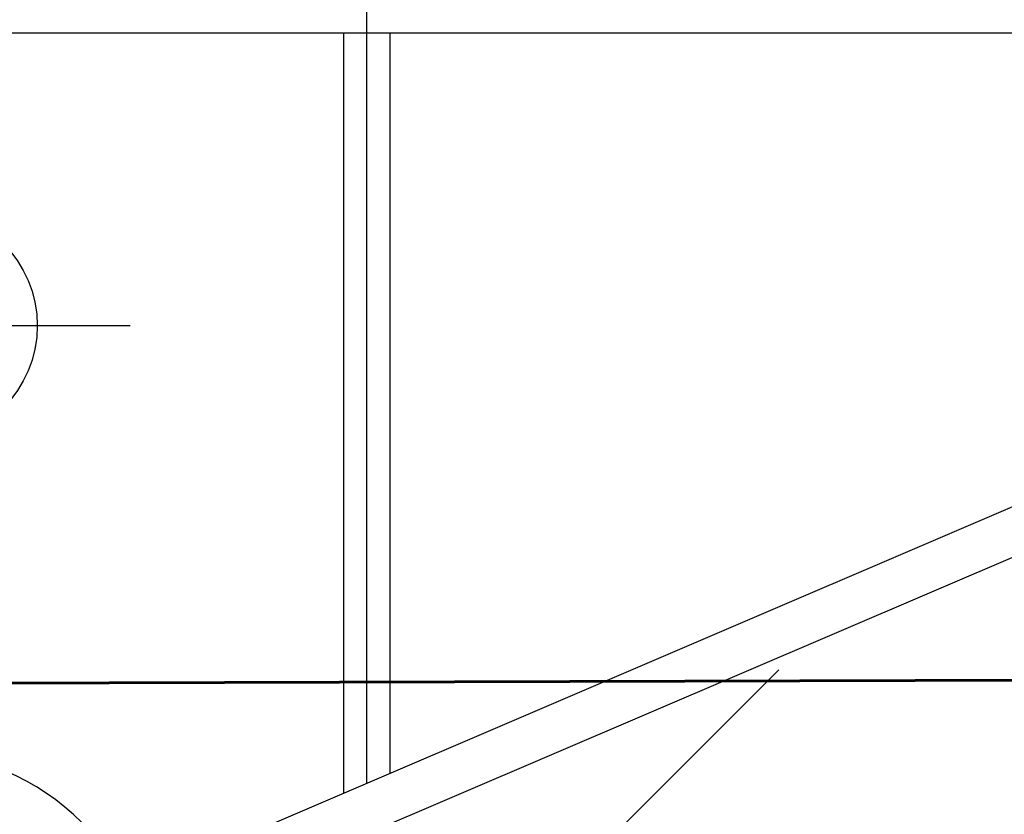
# Model space of a CAD drawing. Header units: millimetres. Extents: x 452087 to 582075, y 10891 to 81641.
# Tile 268 of 311: x 549093 to 549518, y 43474 to 43816. Entities that reach past the tile are written whole.
import ezdxf

# ---------------------------------------------------------------- set-up
doc = ezdxf.new("R2010")
doc.units = ezdxf.units.MM
doc.linetypes.add('K5LT_AXLED', pattern=[19.5, 15, -1.5, 1.5, -1.5])
doc.linetypes.add('K5LT_BASIC', pattern=[0])
doc.layers.add('G', color=3, linetype='Continuous', true_color=0x00ff00)
doc.layers.add('OSI', color=2, linetype='Continuous', true_color=0xffff00)
doc.layers.add('ГТО-2_Бетон_060', color=3, linetype='Continuous', lineweight=60)
doc.layers.add('ГТО-2_Штриховка', color=252, linetype='Continuous', lineweight=18)

# ---------------------------------------------------------------- blocks, each defined once
blk = doc.blocks.new('U29')
at = {"layer": 'OSI', "linetype": 'K5LT_AXLED'}
for q in [(192.3142631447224, 225.0577672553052), (183.3142631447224, 216.0577672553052), (201.3142631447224, 216.0577672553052), (192.3142631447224, 207.0577672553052)]:
    blk.add_line((192.3142631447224, 216.0577672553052), q, dxfattribs=at)
blk = doc.blocks.new('U89')
at = {"layer": 'G', "linetype": 'K5LT_BASIC'}
for p, q in [((191.9153818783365, 197.667668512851), (191.9153818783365, 191.9676684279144)), ((202.2653820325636, 187.317668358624), (196.5653819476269, 187.317668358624))]:
    blk.add_line(p, q, dxfattribs=at)
for radius in [10.35000015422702, 4.6500000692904]:
    blk.add_arc((191.9153818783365, 187.317668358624), radius, 0, 90, dxfattribs=at)
at = {"layer": 'OSI', "linetype": 'K5LT_AXLED'}
blk.add_arc((191.9153818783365, 187.317668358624), 7.500000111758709, 0, 90, dxfattribs=at)
blk = doc.blocks.new('A$C4E9A3E51')
for p, q in [((1061.89114568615, 7019.864044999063), (1061.89114568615, 6466.613583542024)), ((1430.000022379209, 6789.977970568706), (564.9990050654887, 6789.97797056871)), ((1051.891185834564, 6789.977970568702), (1051.891185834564, 6462.330981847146)), ((1071.891105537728, 6789.977970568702), (1071.891105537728, 6470.896185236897)), ((1051.891105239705, 6739.026540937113), (1051.891105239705, 6462.33094733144)), ((958.7343870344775, 6422.435475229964), (1420.00002223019, 6619.977967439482)), ((965.8496220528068, 6403.725745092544), (1420.000022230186, 6598.221053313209))]:
    blk.add_line(p, q)
blk.add_circle((869.9936263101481, 6663.864162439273), 50.00000074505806)
at = {"xscale": 10, "yscale": 10, "zscale": 10}
for name in ['U29', 'U89']:
    blk.add_blockref(name, (-1053.149033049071, 4503.286285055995), dxfattribs=at)

msp = doc.modelspace()

# ---------------------------------------------------------------- hatches: boundary and pattern name
at = {"layer": 'ГТО-2_Штриховка'}
h = msp.add_hatch(dxfattribs=at)
h.set_pattern_fill('ANSI35', color=256, scale=100)
h.set_pattern_definition([(45, (-17131.31968537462, -1493781.435636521), (-449.0128060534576, 449.0128060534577), []), (45, (-16682.30668537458, -1493781.435636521), (-449.0128060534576, 449.0128060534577), [793.75, -158.75, 0, -158.75])])
h.paths.add_polyline_path([(560273.2214827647, 43536.13356297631), (555873.2214381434, 43536.13356297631), (555873.2214381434, 50536.13356297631), (560273.2214827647, 50536.13356297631)], flags=16)
h.paths.add_polyline_path([(560281.2805248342, 43016.74871506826), (560273.2214827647, 39436.13356297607), (555873.2214381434, 39436.13356297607), (555873.2214381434, 43016.74871506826)], flags=16)
h.paths.add_polyline_path([(554872.968093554, 43536.13350305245), (540981.2725301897, 43536.13350305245), (540981.2736709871, 54483.43255902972), (542281.2805679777, 55136.1322087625), (542273.2135639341, 56036.1336435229), (553581.0270930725, 56036.13355929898), (553581.0270930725, 55236.1322086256), (554881.2804858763, 54586.13220514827)], flags=16)
h.paths.add_polyline_path([(560273.2214827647, 38936.13356297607), (560273.2214827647, 35286.13356297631), (555873.2214381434, 35286.13356297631), (555873.2214381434, 38936.13356297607)], flags=16)
h.paths.add_polyline_path([(554872.9708407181, 43036.13350319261), (554872.9466847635, 36436.10977318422), (548209.3620094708, 36436.13356297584), (548381.027071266, 36436.13116695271), (547361.027071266, 36436.1322056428), (547361.027071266, 36221.13116695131), (547141.027071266, 36221.13116695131), (547141.027071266, 36006.13116695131), (546921.027071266, 36006.13116695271), (546921.027071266, 35791.13116695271), (546701.027071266, 35791.13116695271), (546701.027071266, 35576.13116695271), (546481.027071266, 35576.13116695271), (546481.027071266, 35361.13116695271), (546261.027071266, 35361.13116695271), (546261.027071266, 35146.13116695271), (546041.027071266, 35146.13116695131), (546041.027071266, 34931.13116695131), (545821.027071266, 34931.13116695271), (545821.027071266, 34716.13116695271), (545601.027071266, 34716.13116695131), (545601.027071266, 34501.13116695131), (545381.0270712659, 34501.13048828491), (545381.027071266, 34236.13288430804), (540981.2725636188, 34236.13392278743), (540981.2732830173, 43016.74904985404), (545681.028756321, 43018.3859230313), (545681.0254290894, 42519.44096055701), (546676.127090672, 42522.71935278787), (546685.9270947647, 43015.10946834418), (549681.7494186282, 43016.73224522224), (549680.3047668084, 42521.08010613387), (550681.0270927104, 42521.08010599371), (550681.0270927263, 43036.13350319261)], flags=16)
h.paths.add_polyline_path([(540981.2805232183, 54486.1322049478), (540981.3316056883, 42536.13214571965)], flags=16)
h.paths.add_polyline_path([(540331.2725636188, 56536.13356297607), (540331.2710828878, 56536.13218095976), (539481.2725636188, 56614.45591069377), (539481.2725636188, 43036.13492030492), (538481.2725636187, 43036.13355914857), (538473.4733017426, 31236.1367494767), (539891.2761879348, 31236.13674947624), (542691.2807846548, 29236.13210877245), (543991.2805248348, 29236.13210877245), (545491.2805248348, 30236.13210877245), (554953.2217425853, 30236.13346610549), (556153.4702828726, 31036.13346610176), (564473.4748290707, 31036.13356303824), (564473.2214398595, 53098.49185841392), (567681.0266682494, 54406.13356297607), (567681.0266682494, 55381.13356297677), (562673.2214827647, 55381.13356297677), (562673.2214827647, 56536.13356297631), (561545.9906047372, 56536.13220564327), (561545.9906047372, 56286.13356297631), (561245.9906047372, 56286.13220564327), (561245.9906047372, 51036.13220564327), (555745.9906047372, 51036.13356297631), (555745.9906047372, 56036.13220564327), (555700.283171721, 56036.13220564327), (555745.9906047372, 56286.13135064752), (555445.9906047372, 56286.13084831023), (555445.9906047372, 56536.13084831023)])

# ---------------------------------------------------------------- linework, layer by layer
at = {"layer": 'ГТО-2_Бетон_060'}
msp.add_line((544581.0266368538, 43516.74872003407), (551027.5466666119, 43536.13214585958), dxfattribs=at)

# ---------------------------------------------------------------- block references
at = {"color": 1, "lineweight": 40}
msp.add_blockref('A$C4E9A3E51', (548181.0270926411, 37020.6130561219, 8.159861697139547e-09), dxfattribs=at)

doc.saveas('drawing.dxf')
